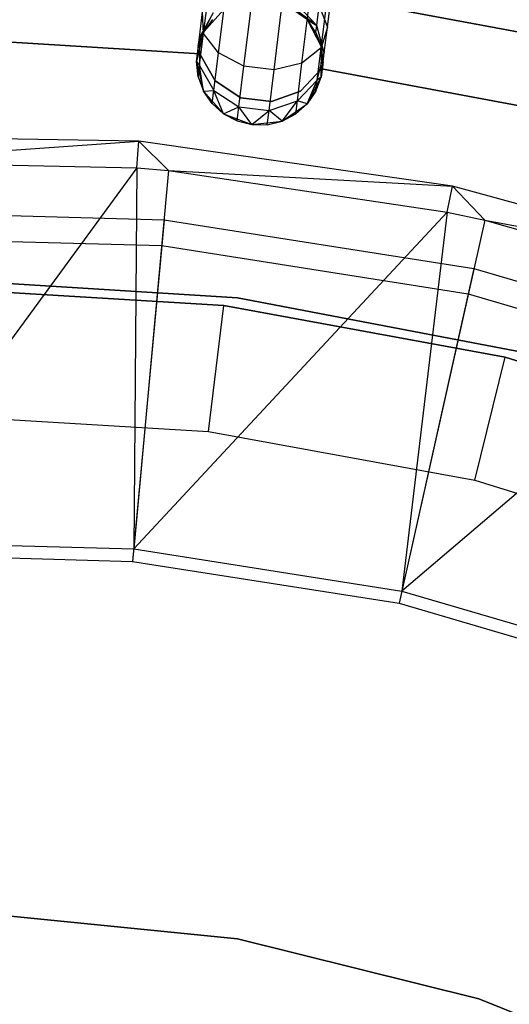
# Model space of a CAD drawing. Extents: x -189 to 189, y -189 to 189.
# Tile 258 of 338: x 1 to 9, y 26 to 42. Entities that reach past the tile are written whole.
import ezdxf

# ---------------------------------------------------------------- set-up
doc = ezdxf.new("R2010")
doc.units = 0
doc.header["$LTSCALE"] = 25.4
doc.layers.get('0').update_dxf_attribs({"linetype": 'CONTINUOUS'})

# ---------------------------------------------------------------- blocks, each defined once
blk = doc.blocks.new('NL2500012474_STL')
at = {"color": 0}
for p, q in [((195.483, 41.371, 177.835), (195.577, 42.129, 177.325)), ((195.483, 41.371, 177.835), (195.577, 42.129, 177.325)), ((196.534, 42.122, 186), (201.671, 41.162, 186)), ((201.671, 41.162, 178.5), (196.534, 42.122, 178.5)), ((201.671, 41.162, 178.5), (196.534, 42.122, 178.5)), ((196.534, 42.122, 186), (201.671, 41.162, 186)), ((195.719, 41.062, 177.557), (195.828, 41.946, 176.961)), ((195.719, 41.062, 177.557), (195.828, 41.946, 176.961)), ((197.437, 41.468, 178.171), (197.512, 42.073, 177.764)), ((197.437, 41.468, 178.171), (197.512, 42.073, 177.764)), ((196.12, 40.853, 177.399), (196.238, 41.81, 176.755)), ((196.12, 40.853, 177.399), (196.238, 41.81, 176.755)), ((197.12, 41.585, 185), (196.727, 41.858, 185)), ((197.12, 41.585, 185), (196.727, 41.858, 185)), ((197.27, 41.495, 178.952), (196.95, 41.83, 179.073)), ((197.27, 41.495, 178.952), (196.95, 41.83, 179.073)), ((197.035, 40.899, 177.557), (197.144, 41.784, 176.961)), ((197.035, 40.899, 177.557), (197.144, 41.784, 176.961)), ((197.27, 41.495, 178.952), (197.308, 41.803, 178.487)), ((197.27, 41.495, 178.952), (197.308, 41.803, 178.487)), ((197.308, 41.803, 178.487), (197.437, 41.468, 178.171)), ((197.308, 41.803, 178.487), (197.437, 41.468, 178.171)), ((197.339, 41.142, 177.835), (197.433, 41.9, 177.325)), ((197.339, 41.142, 177.835), (197.433, 41.9, 177.325)), ((195.417, 41.308, 178.781), (195.467, 41.712, 178.171)), ((195.417, 41.308, 178.781), (195.467, 41.712, 178.171)), ((195.636, 41.697, 178.952), (195.417, 41.308, 178.781)), ((195.636, 41.697, 178.952), (195.417, 41.308, 178.781)), ((195.483, 41.371, 177.835), (195.467, 41.712, 178.171)), ((195.483, 41.371, 177.835), (195.467, 41.712, 178.171)), ((195.804, 41.748, 185), (195.485, 41.391, 185)), ((195.804, 41.748, 185), (195.485, 41.391, 185)), ((195.485, 41.391, 179.5), (195.636, 41.697, 178.952)), ((195.485, 41.391, 179.5), (195.636, 41.697, 178.952)), ((196.595, 40.795, 177.399), (196.713, 41.751, 176.755)), ((196.595, 40.795, 177.399), (196.713, 41.751, 176.755)), ((197.12, 41.585, 179.5), (196.94, 41.746, 179.5)), ((196.94, 41.746, 179.5), (197.12, 41.585, 185)), ((196.94, 41.746, 179.5), (197.12, 41.585, 185)), ((196.94, 41.746, 179.5), (197.27, 41.495, 178.952)), ((197.12, 41.585, 179.5), (196.94, 41.746, 179.5)), ((196.94, 41.746, 179.5), (197.27, 41.495, 178.952)), ((195.623, 41.589, 179.5), (195.485, 41.391, 185)), ((195.623, 41.589, 179.5), (195.485, 41.391, 179.5)), ((195.623, 41.589, 179.5), (195.485, 41.391, 185)), ((195.623, 41.589, 179.5), (195.485, 41.391, 179.5)), ((197.341, 41.161, 185), (197.12, 41.585, 185)), ((197.256, 41.387, 179.5), (197.12, 41.585, 185)), ((197.341, 41.161, 185), (197.12, 41.585, 185)), ((197.256, 41.387, 179.5), (197.12, 41.585, 179.5)), ((197.12, 41.585, 179.5), (197.12, 41.585, 185)), ((197.256, 41.387, 179.5), (197.12, 41.585, 185)), ((197.12, 41.585, 179.5), (197.12, 41.585, 185)), ((197.12, 41.585, 179.5), (197.27, 41.495, 178.952)), ((197.12, 41.585, 179.5), (197.27, 41.495, 178.952)), ((197.256, 41.387, 179.5), (197.12, 41.585, 179.5)), ((197.256, 41.387, 179.5), (197.27, 41.495, 178.952)), ((197.256, 41.387, 179.5), (197.27, 41.495, 178.952)), ((197.387, 41.064, 178.781), (197.27, 41.495, 178.952)), ((197.387, 41.064, 178.781), (197.27, 41.495, 178.952)), ((197.437, 41.468, 178.171), (197.339, 41.142, 177.835)), ((197.437, 41.468, 178.171), (197.339, 41.142, 177.835)), ((197.387, 41.064, 178.781), (197.437, 41.468, 178.171)), ((197.387, 41.064, 178.781), (197.437, 41.468, 178.171)), ((195.485, 41.391, 185), (195.37, 40.926, 185)), ((195.485, 41.391, 185), (195.37, 40.926, 185)), ((195.485, 41.391, 179.5), (195.399, 41.166, 179.5)), ((195.399, 41.166, 179.5), (195.485, 41.391, 185)), ((195.399, 41.166, 179.5), (195.485, 41.391, 185)), ((195.485, 41.391, 179.5), (195.399, 41.166, 179.5)), ((195.485, 41.391, 179.5), (195.417, 41.308, 178.781)), ((195.485, 41.391, 179.5), (195.417, 41.308, 178.781)), ((195.42, 40.865, 178.599), (195.483, 41.371, 177.835)), ((195.42, 40.865, 178.599), (195.483, 41.371, 177.835)), ((195.719, 41.062, 177.557), (195.483, 41.371, 177.835)), ((195.719, 41.062, 177.557), (195.483, 41.371, 177.835)), ((195.485, 41.391, 179.5), (195.485, 41.391, 185)), ((195.485, 41.391, 179.5), (195.485, 41.391, 185)), ((197.341, 41.161, 179.5), (197.256, 41.387, 179.5)), ((197.256, 41.387, 179.5), (197.341, 41.161, 185)), ((197.256, 41.387, 179.5), (197.341, 41.161, 185)), ((197.256, 41.387, 179.5), (197.387, 41.064, 178.781)), ((197.256, 41.387, 179.5), (197.387, 41.064, 178.781)), ((197.341, 41.161, 179.5), (197.256, 41.387, 179.5)), ((192.283, 41.244, 185), (195.426, 41.05, 185)), ((195.426, 41.05, 183), (192.283, 41.244, 183)), ((195.426, 41.05, 183), (192.283, 41.244, 183)), ((192.283, 41.244, 185), (195.426, 41.05, 185)), ((195.37, 40.926, 179.5), (195.417, 41.308, 178.781)), ((195.37, 40.926, 179.5), (195.417, 41.308, 178.781)), ((195.399, 41.166, 179.5), (195.37, 40.926, 185)), ((195.399, 41.166, 179.5), (195.37, 40.926, 185)), ((195.399, 41.166, 179.5), (195.417, 41.308, 178.781)), ((195.399, 41.166, 179.5), (195.417, 41.308, 178.781)), ((195.417, 41.308, 178.781), (195.42, 40.865, 178.599)), ((195.417, 41.308, 178.781), (195.42, 40.865, 178.599)), ((197.34, 40.682, 185), (197.341, 41.161, 185)), ((197.34, 40.682, 185), (197.341, 41.161, 185)), ((197.37, 40.922, 179.5), (197.341, 41.161, 185)), ((197.37, 40.922, 179.5), (197.341, 41.161, 179.5)), ((197.341, 41.161, 179.5), (197.341, 41.161, 185)), ((197.37, 40.922, 179.5), (197.341, 41.161, 185)), ((197.341, 41.161, 179.5), (197.341, 41.161, 185)), ((197.341, 41.161, 179.5), (197.387, 41.064, 178.781)), ((197.37, 40.922, 179.5), (197.341, 41.161, 179.5)), ((197.341, 41.161, 179.5), (197.387, 41.064, 178.781)), ((195.426, 41.05, 185), (195.426, 41.05, 183)), ((195.426, 41.05, 185), (195.426, 41.05, 183)), ((195.426, 41.05, 185), (195.664, 40.625, 185)), ((195.664, 40.625, 183), (195.426, 41.05, 183)), ((195.664, 40.625, 183), (195.426, 41.05, 183)), ((195.426, 41.05, 185), (195.664, 40.625, 185)), ((195.645, 40.47, 178.448), (195.719, 41.062, 177.557)), ((195.645, 40.47, 178.448), (195.719, 41.062, 177.557)), ((196.12, 40.853, 177.399), (195.719, 41.062, 177.557)), ((196.12, 40.853, 177.399), (195.719, 41.062, 177.557)), ((197.339, 41.142, 177.835), (197.035, 40.899, 177.557)), ((197.339, 41.142, 177.835), (197.035, 40.899, 177.557)), ((197.276, 40.635, 178.599), (197.339, 41.142, 177.835)), ((197.276, 40.635, 178.599), (197.339, 41.142, 177.835)), ((197.276, 40.635, 178.599), (197.387, 41.064, 178.781)), ((197.276, 40.635, 178.599), (197.387, 41.064, 178.781)), ((197.34, 40.682, 179.5), (197.387, 41.064, 178.781)), ((197.34, 40.682, 179.5), (197.387, 41.064, 178.781)), ((197.37, 40.922, 179.5), (197.387, 41.064, 178.781)), ((197.37, 40.922, 179.5), (197.387, 41.064, 178.781)), ((195.37, 40.926, 185), (195.483, 40.461, 185)), ((195.37, 40.926, 179.5), (195.37, 40.926, 185)), ((195.37, 40.926, 179.5), (195.37, 40.926, 185)), ((195.37, 40.926, 179.5), (195.398, 40.687, 179.5)), ((195.398, 40.687, 179.5), (195.37, 40.926, 185)), ((195.398, 40.687, 179.5), (195.37, 40.926, 185)), ((195.37, 40.926, 185), (195.483, 40.461, 185)), ((195.37, 40.926, 179.5), (195.398, 40.687, 179.5)), ((195.37, 40.926, 179.5), (195.42, 40.865, 178.599)), ((195.37, 40.926, 179.5), (195.42, 40.865, 178.599)), ((195.398, 40.687, 179.5), (195.42, 40.865, 178.599)), ((195.398, 40.687, 179.5), (195.42, 40.865, 178.599)), ((195.483, 40.461, 179.5), (195.42, 40.865, 178.599)), ((195.42, 40.865, 178.599), (195.645, 40.47, 178.448)), ((195.483, 40.461, 179.5), (195.42, 40.865, 178.599)), ((195.42, 40.865, 178.599), (195.645, 40.47, 178.448)), ((196.041, 40.214, 178.363), (196.12, 40.853, 177.399)), ((196.041, 40.214, 178.363), (196.12, 40.853, 177.399)), ((196.595, 40.795, 177.399), (196.12, 40.853, 177.399)), ((196.595, 40.795, 177.399), (196.12, 40.853, 177.399)), ((197.035, 40.899, 177.557), (196.595, 40.795, 177.399)), ((197.035, 40.899, 177.557), (196.595, 40.795, 177.399)), ((196.962, 40.307, 178.448), (197.035, 40.899, 177.557)), ((196.962, 40.307, 178.448), (197.035, 40.899, 177.557)), ((197.37, 40.922, 179.5), (197.34, 40.682, 185)), ((197.37, 40.922, 179.5), (197.34, 40.682, 185)), ((195.398, 40.687, 179.5), (195.483, 40.461, 185)), ((195.398, 40.687, 179.5), (195.483, 40.461, 179.5)), ((195.398, 40.687, 179.5), (195.483, 40.461, 185)), ((195.398, 40.687, 179.5), (195.483, 40.461, 179.5)), ((196.516, 40.155, 178.363), (196.595, 40.795, 177.399)), ((196.516, 40.155, 178.363), (196.595, 40.795, 177.399)), ((197.01, 40.459, 185), (197.345, 40.812, 185)), ((197.345, 40.812, 183), (197.01, 40.459, 183)), ((197.345, 40.812, 183), (197.01, 40.459, 183)), ((197.01, 40.459, 185), (197.345, 40.812, 185)), ((197.345, 40.812, 185), (197.345, 40.812, 183)), ((197.345, 40.812, 185), (200.439, 40.234, 185)), ((200.439, 40.234, 183), (197.345, 40.812, 183)), ((197.345, 40.812, 185), (197.345, 40.812, 183)), ((200.439, 40.234, 183), (197.345, 40.812, 183)), ((197.345, 40.812, 185), (200.439, 40.234, 185)), ((195.664, 40.625, 185), (195.664, 40.625, 183)), ((195.664, 40.625, 185), (195.664, 40.625, 183)), ((195.664, 40.625, 185), (196.069, 40.354, 185)), ((196.069, 40.354, 183), (195.664, 40.625, 183)), ((196.069, 40.354, 183), (195.664, 40.625, 183)), ((195.664, 40.625, 185), (196.069, 40.354, 185)), ((196.962, 40.307, 178.448), (197.276, 40.635, 178.599)), ((196.962, 40.307, 178.448), (197.276, 40.635, 178.599)), ((197.117, 40.259, 185), (197.34, 40.682, 185)), ((197.117, 40.259, 185), (197.34, 40.682, 185)), ((197.117, 40.259, 179.5), (197.276, 40.635, 178.599)), ((197.117, 40.259, 179.5), (197.276, 40.635, 178.599)), ((197.254, 40.457, 179.5), (197.34, 40.682, 185)), ((197.254, 40.457, 179.5), (197.34, 40.682, 179.5)), ((197.254, 40.457, 179.5), (197.34, 40.682, 185)), ((197.254, 40.457, 179.5), (197.34, 40.682, 179.5)), ((197.254, 40.457, 179.5), (197.276, 40.635, 178.599)), ((197.254, 40.457, 179.5), (197.276, 40.635, 178.599)), ((197.34, 40.682, 179.5), (197.276, 40.635, 178.599)), ((197.34, 40.682, 179.5), (197.276, 40.635, 178.599)), ((197.34, 40.682, 179.5), (197.34, 40.682, 185)), ((197.34, 40.682, 179.5), (197.34, 40.682, 185)), ((195.483, 40.461, 179.5), (195.645, 40.47, 178.448)), ((195.483, 40.461, 179.5), (195.645, 40.47, 178.448)), ((195.483, 40.461, 185), (195.8, 40.102, 185)), ((195.483, 40.461, 179.5), (195.483, 40.461, 185)), ((195.483, 40.461, 179.5), (195.483, 40.461, 185)), ((195.483, 40.461, 179.5), (195.62, 40.263, 179.5)), ((195.62, 40.263, 179.5), (195.483, 40.461, 185)), ((195.62, 40.263, 179.5), (195.483, 40.461, 185)), ((195.483, 40.461, 185), (195.8, 40.102, 185)), ((195.483, 40.461, 179.5), (195.62, 40.263, 179.5)), ((195.62, 40.263, 179.5), (195.645, 40.47, 178.448)), ((195.62, 40.263, 179.5), (195.645, 40.47, 178.448)), ((195.8, 40.102, 179.5), (195.645, 40.47, 178.448)), ((195.645, 40.47, 178.448), (196.041, 40.214, 178.363)), ((195.8, 40.102, 179.5), (195.645, 40.47, 178.448)), ((195.645, 40.47, 178.448), (196.041, 40.214, 178.363)), ((196.552, 40.294, 185), (197.01, 40.459, 185)), ((197.01, 40.459, 183), (196.552, 40.294, 183)), ((197.01, 40.459, 183), (196.552, 40.294, 183)), ((196.552, 40.294, 185), (197.01, 40.459, 185)), ((197.01, 40.459, 185), (197.01, 40.459, 183)), ((197.01, 40.459, 185), (197.01, 40.459, 183)), ((197.117, 40.259, 179.5), (197.254, 40.457, 179.5)), ((197.254, 40.457, 179.5), (197.117, 40.259, 185)), ((197.254, 40.457, 179.5), (197.117, 40.259, 185)), ((197.117, 40.259, 179.5), (197.254, 40.457, 179.5)), ((195.62, 40.263, 179.5), (195.8, 40.102, 185)), ((195.62, 40.263, 179.5), (195.8, 40.102, 179.5)), ((195.62, 40.263, 179.5), (195.8, 40.102, 185)), ((195.62, 40.263, 179.5), (195.8, 40.102, 179.5)), ((196.069, 40.354, 185), (196.069, 40.354, 183)), ((196.069, 40.354, 185), (196.069, 40.354, 183)), ((196.069, 40.354, 185), (196.552, 40.294, 185)), ((196.552, 40.294, 183), (196.069, 40.354, 183)), ((196.552, 40.294, 183), (196.069, 40.354, 183)), ((196.069, 40.354, 185), (196.552, 40.294, 185)), ((196.516, 40.155, 178.363), (196.962, 40.307, 178.448)), ((196.516, 40.155, 178.363), (196.962, 40.307, 178.448)), ((196.552, 40.294, 185), (196.552, 40.294, 183)), ((196.552, 40.294, 185), (196.552, 40.294, 183)), ((196.722, 39.988, 179.5), (196.962, 40.307, 178.448)), ((196.722, 39.988, 179.5), (196.962, 40.307, 178.448)), ((196.722, 39.988, 185), (197.117, 40.259, 185)), ((196.722, 39.988, 185), (197.117, 40.259, 185)), ((196.936, 40.1, 179.5), (196.962, 40.307, 178.448)), ((196.936, 40.1, 179.5), (196.962, 40.307, 178.448)), ((196.936, 40.1, 179.5), (197.117, 40.259, 185)), ((196.936, 40.1, 179.5), (197.117, 40.259, 179.5)), ((196.936, 40.1, 179.5), (197.117, 40.259, 185)), ((196.936, 40.1, 179.5), (197.117, 40.259, 179.5)), ((197.117, 40.259, 179.5), (196.962, 40.307, 178.448)), ((197.117, 40.259, 179.5), (196.962, 40.307, 178.448)), ((197.117, 40.259, 179.5), (197.117, 40.259, 185)), ((197.117, 40.259, 179.5), (197.117, 40.259, 185)), ((195.8, 40.102, 179.5), (196.041, 40.214, 178.363)), ((195.8, 40.102, 179.5), (196.041, 40.214, 178.363)), ((195.8, 40.102, 185), (196.247, 39.932, 185)), ((195.8, 40.102, 179.5), (195.8, 40.102, 185)), ((195.8, 40.102, 179.5), (195.8, 40.102, 185)), ((195.8, 40.102, 179.5), (196.013, 39.99, 179.5)), ((196.013, 39.99, 179.5), (195.8, 40.102, 185)), ((196.013, 39.99, 179.5), (195.8, 40.102, 185)), ((195.8, 40.102, 185), (196.247, 39.932, 185)), ((195.8, 40.102, 179.5), (196.013, 39.99, 179.5)), ((196.013, 39.99, 179.5), (196.041, 40.214, 178.363)), ((196.013, 39.99, 179.5), (196.041, 40.214, 178.363)), ((196.247, 39.932, 179.5), (196.041, 40.214, 178.363)), ((196.041, 40.214, 178.363), (196.516, 40.155, 178.363)), ((196.247, 39.932, 179.5), (196.041, 40.214, 178.363)), ((196.041, 40.214, 178.363), (196.516, 40.155, 178.363)), ((196.247, 39.932, 179.5), (196.516, 40.155, 178.363)), ((196.247, 39.932, 179.5), (196.516, 40.155, 178.363)), ((196.488, 39.931, 179.5), (196.516, 40.155, 178.363)), ((196.488, 39.931, 179.5), (196.516, 40.155, 178.363)), ((196.722, 39.988, 179.5), (196.516, 40.155, 178.363)), ((196.722, 39.988, 179.5), (196.516, 40.155, 178.363)), ((196.722, 39.988, 179.5), (196.936, 40.1, 179.5)), ((196.936, 40.1, 179.5), (196.722, 39.988, 185)), ((196.936, 40.1, 179.5), (196.722, 39.988, 185)), ((196.722, 39.988, 179.5), (196.936, 40.1, 179.5)), ((196.013, 39.99, 179.5), (196.247, 39.932, 185)), ((196.013, 39.99, 179.5), (196.247, 39.932, 185)), ((196.013, 39.99, 179.5), (196.247, 39.932, 179.5)), ((196.013, 39.99, 179.5), (196.247, 39.932, 179.5)), ((196.247, 39.932, 185), (196.722, 39.988, 185)), ((196.247, 39.932, 185), (196.722, 39.988, 185)), ((196.247, 39.932, 185), (196.488, 39.931, 179.5)), ((196.247, 39.932, 179.5), (196.247, 39.932, 185)), ((196.247, 39.932, 179.5), (196.247, 39.932, 185)), ((196.247, 39.932, 179.5), (196.488, 39.931, 179.5)), ((196.247, 39.932, 185), (196.488, 39.931, 179.5)), ((196.247, 39.932, 179.5), (196.488, 39.931, 179.5)), ((196.488, 39.931, 179.5), (196.722, 39.988, 185)), ((196.488, 39.931, 179.5), (196.722, 39.988, 179.5)), ((196.488, 39.931, 179.5), (196.722, 39.988, 185)), ((196.488, 39.931, 179.5), (196.722, 39.988, 179.5)), ((196.722, 39.988, 179.5), (196.722, 39.988, 185)), ((196.722, 39.988, 179.5), (196.722, 39.988, 185)), ((194.463, 39.67, 149), (189.465, 39.751, 149)), ((194.463, 39.67, 149), (189.465, 39.751, 149)), ((189.889, 39.349, 173.005), (194.463, 39.67, 149)), ((189.889, 39.349, 173.005), (194.463, 39.67, 149)), ((194.43, 39.252, 173.005), (194.463, 39.67, 149)), ((194.43, 39.252, 173.005), (194.463, 39.67, 149)), ((194.463, 39.67, 149), (194.933, 39.209, 173.005)), ((199.411, 38.963, 149), (194.463, 39.67, 149)), ((194.463, 39.67, 149), (194.933, 39.209, 173.005)), ((199.411, 38.963, 149), (194.463, 39.67, 149)), ((189.889, 39.349, 173.005), (194.43, 39.252, 173.005)), ((189.889, 39.349, 173.005), (194.43, 39.252, 173.005)), ((194.43, 39.252, 173.005), (190.106, 33.358, 179)), ((194.43, 39.252, 173.005), (190.106, 33.358, 179)), ((194.43, 39.252, 173.005), (194.383, 33.239, 179)), ((194.43, 39.252, 173.005), (194.383, 33.239, 179)), ((194.933, 39.209, 173.005), (194.383, 33.239, 179)), ((194.933, 39.209, 173.005), (194.383, 33.239, 179)), ((194.43, 39.252, 173.005), (194.933, 39.209, 173.005)), ((194.43, 39.252, 173.005), (194.933, 39.209, 173.005)), ((194.933, 39.209, 173.005), (199.411, 38.963, 149)), ((194.933, 39.209, 173.005), (199.411, 38.963, 149)), ((194.933, 39.209, 173.005), (199.326, 38.552, 173.005)), ((194.933, 39.209, 173.005), (199.326, 38.552, 173.005)), ((199.326, 38.552, 173.005), (199.411, 38.963, 149)), ((199.326, 38.552, 173.005), (199.411, 38.963, 149)), ((199.411, 38.963, 149), (199.918, 38.425, 173.005)), ((204.231, 37.641, 149), (199.411, 38.963, 149)), ((199.411, 38.963, 149), (199.918, 38.425, 173.005)), ((204.231, 37.641, 149), (199.411, 38.963, 149)), ((189.917, 38.569, 149), (194.861, 38.431, 149)), ((189.917, 38.569, 149), (194.861, 38.431, 149)), ((199.326, 38.552, 173.005), (194.383, 33.239, 179)), ((199.326, 38.552, 173.005), (194.383, 33.239, 179)), ((199.326, 38.552, 173.005), (198.609, 32.574, 179)), ((199.326, 38.552, 173.005), (198.609, 32.574, 179)), ((199.326, 38.552, 173.005), (199.918, 38.425, 173.005)), ((199.326, 38.552, 173.005), (199.918, 38.425, 173.005)), ((194.861, 38.431, 149), (194.824, 38.023, 172.5)), ((194.861, 38.431, 149), (194.824, 38.023, 172.5)), ((194.861, 38.431, 149), (199.747, 37.662, 149)), ((194.861, 38.431, 149), (199.747, 37.662, 149)), ((199.918, 38.425, 173.005), (198.609, 32.574, 179)), ((199.918, 38.425, 173.005), (198.609, 32.574, 179)), ((199.918, 38.425, 173.005), (204.231, 37.641, 149)), ((199.918, 38.425, 173.005), (204.231, 37.641, 149)), ((199.918, 38.425, 173.005), (204.095, 37.245, 173.005)), ((199.918, 38.425, 173.005), (204.095, 37.245, 173.005)), ((189.932, 38.159, 172.5), (194.824, 38.023, 172.5)), ((189.932, 38.159, 172.5), (194.824, 38.023, 172.5)), ((194.824, 38.023, 172.5), (194.364, 33.043, 177.5)), ((194.824, 38.023, 172.5), (194.364, 33.043, 177.5)), ((194.824, 38.023, 172.5), (199.658, 37.262, 172.5)), ((194.824, 38.023, 172.5), (199.658, 37.262, 172.5)), ((199.747, 37.662, 149), (199.658, 37.262, 172.5)), ((199.747, 37.662, 149), (199.658, 37.262, 172.5)), ((199.747, 37.662, 149), (204.495, 36.275, 149)), ((199.747, 37.662, 149), (204.495, 36.275, 149)), ((196.017, 37.198, 183), (191.317, 37.494, 183)), ((191.317, 37.494, 185), (196.017, 37.198, 185)), ((191.317, 37.494, 185), (196.017, 37.198, 185)), ((196.017, 37.198, 183), (191.317, 37.494, 183)), ((195.804, 37.078, 148.679), (191.302, 37.35, 148.679)), ((191.302, 37.35, 163.679), (195.804, 37.078, 163.679)), ((191.302, 37.35, 163.679), (195.804, 37.078, 163.679)), ((195.804, 37.078, 148.679), (191.302, 37.35, 148.679)), ((200.643, 36.316, 183), (196.017, 37.198, 183)), ((196.017, 37.198, 185), (200.643, 36.316, 185)), ((196.017, 37.198, 185), (200.643, 36.316, 185)), ((196.017, 37.198, 185), (196.017, 37.198, 183)), ((200.643, 36.316, 183), (196.017, 37.198, 183)), ((196.017, 37.198, 185), (196.017, 37.198, 183)), ((199.658, 37.262, 172.5), (198.566, 32.382, 177.5)), ((199.658, 37.262, 172.5), (198.566, 32.382, 177.5)), ((204.095, 37.245, 173.005), (198.609, 32.574, 179)), ((204.095, 37.245, 173.005), (198.609, 32.574, 179)), ((199.658, 37.262, 172.5), (204.355, 35.889, 172.5)), ((199.658, 37.262, 172.5), (204.355, 35.889, 172.5)), ((195.563, 35.092, 146.679), (195.804, 37.078, 148.679)), ((195.563, 35.092, 146.679), (195.804, 37.078, 148.679)), ((200.24, 36.265, 148.679), (195.804, 37.078, 148.679)), ((195.804, 37.078, 148.679), (195.804, 37.078, 163.679)), ((195.804, 37.078, 163.679), (200.24, 36.265, 163.679)), ((195.804, 37.078, 148.679), (195.804, 37.078, 163.679)), ((195.804, 37.078, 163.679), (200.24, 36.265, 163.679)), ((200.24, 36.265, 148.679), (195.804, 37.078, 148.679)), ((199.761, 34.323, 146.679), (200.24, 36.265, 148.679)), ((199.761, 34.323, 146.679), (200.24, 36.265, 148.679)), ((204.546, 34.923, 148.679), (200.24, 36.265, 148.679)), ((200.24, 36.265, 148.679), (200.24, 36.265, 163.679)), ((200.24, 36.265, 163.679), (204.546, 34.923, 163.679)), ((200.24, 36.265, 148.679), (200.24, 36.265, 163.679)), ((200.24, 36.265, 163.679), (204.546, 34.923, 163.679)), ((204.546, 34.923, 148.679), (200.24, 36.265, 148.679)), ((191.302, 35.35, 146.679), (195.563, 35.092, 146.679)), ((191.302, 35.35, 146.679), (195.563, 35.092, 146.679)), ((195.563, 35.092, 146.679), (199.761, 34.323, 146.679)), ((195.563, 35.092, 146.679), (199.761, 34.323, 146.679)), ((199.761, 34.323, 146.679), (203.837, 33.053, 146.679)), ((199.761, 34.323, 146.679), (203.837, 33.053, 146.679)), ((190.106, 33.358, 179), (194.383, 33.239, 179)), ((190.106, 33.358, 179), (194.383, 33.239, 179)), ((194.383, 33.239, 179), (198.609, 32.574, 179)), ((194.383, 33.239, 179), (198.609, 32.574, 179)), ((190.113, 33.162, 177.5), (194.364, 33.043, 177.5)), ((190.113, 33.162, 177.5), (194.364, 33.043, 177.5)), ((194.364, 33.043, 177.5), (198.566, 32.382, 177.5)), ((194.364, 33.043, 177.5), (198.566, 32.382, 177.5)), ((198.609, 32.574, 179), (202.715, 31.375, 179)), ((198.609, 32.574, 179), (202.715, 31.375, 179)), ((198.566, 32.382, 177.5), (202.648, 31.189, 177.5)), ((198.566, 32.382, 177.5), (202.648, 31.189, 177.5)), ((196.017, 27.089, 1717), (192.113, 27.482, 1717)), ((192.113, 27.482, 1641), (196.017, 27.089, 1641)), ((196.017, 27.089, 1717), (192.113, 27.482, 1717)), ((192.113, 27.482, 1641), (196.017, 27.089, 1641)), ((199.825, 26.145, 1717), (196.017, 27.089, 1717)), ((196.017, 27.089, 1641), (199.825, 26.145, 1641)), ((196.017, 27.089, 1717), (196.017, 27.089, 1641)), ((199.825, 26.145, 1717), (196.017, 27.089, 1717)), ((196.017, 27.089, 1641), (199.825, 26.145, 1641)), ((196.017, 27.089, 1717), (196.017, 27.089, 1641)), ((203.46, 24.668, 1717), (199.825, 26.145, 1717)), ((199.825, 26.145, 1641), (203.46, 24.668, 1641)), ((199.825, 26.145, 1717), (199.825, 26.145, 1641)), ((203.46, 24.668, 1717), (199.825, 26.145, 1717)), ((199.825, 26.145, 1641), (203.46, 24.668, 1641)), ((199.825, 26.145, 1717), (199.825, 26.145, 1641))]:
    blk.add_line(p, q, dxfattribs=at)

msp = doc.modelspace()

# ---------------------------------------------------------------- block references
at = {"color": 0}
msp.add_blockref('NL2500012474_STL', (-191.311, -0.058, -1716.743), dxfattribs=at)

doc.saveas('drawing.dxf')
